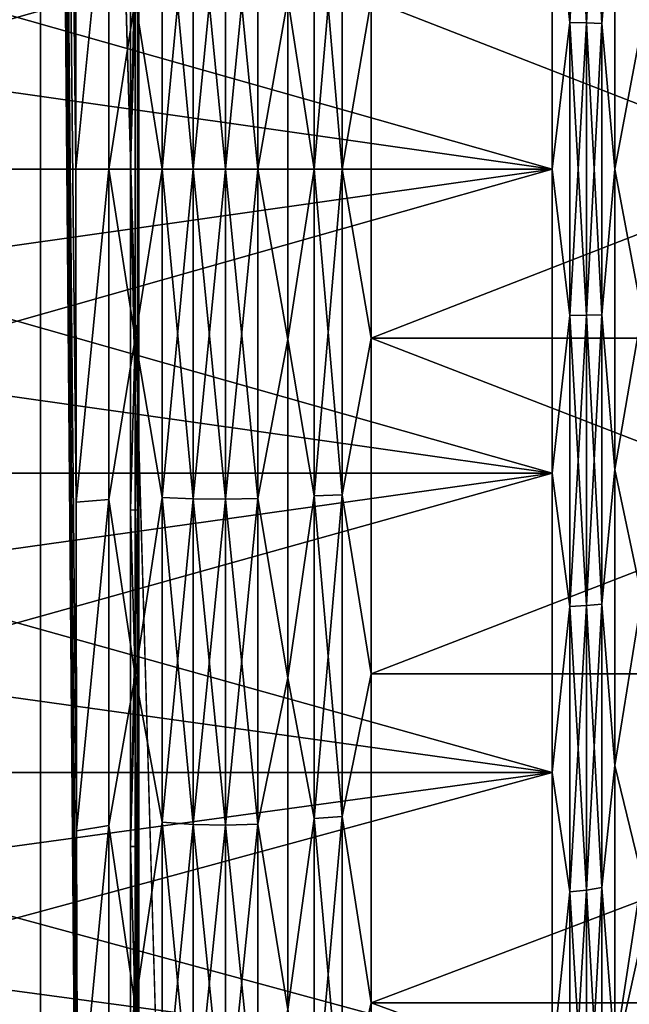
# Model space of a CAD drawing. Header units: metres. Extents: x -205 to 205, y -104 to 104.
# Tile 1000 of 1056: x -40.73 to -37.01, y -5.04 to 0.95. Entities that reach past the tile are written whole.
import ezdxf

# ---------------------------------------------------------------- set-up
doc = ezdxf.new("R2010")
doc.units = ezdxf.units.M
doc.layers.add('solid_01_2-CONSUMER_EHM_BOX_SW0001', color=7, linetype='CONTINUOUS')

msp = doc.modelspace()

# ---------------------------------------------------------------- linework, layer by layer
at = {"layer": 'solid_01_2-CONSUMER_EHM_BOX_SW0001'}
for points in [[(-200.010849, -74.958488), (-200.010773, 75.041512), (-0.010778, 75.04142)], [(-0.010849, -74.95858), (-200.010849, -74.958488), (-0.010778, 75.04142)], [(-42.500065, -37.458561, 108.5), (42.499969, 37.541401, 108.5), (-42.500031, 37.541439, 108.5)], [(-42.500065, -37.458561, 108.5), (42.499935, -37.458599, 108.5), (42.499969, 37.541401, 108.5)], [(-40.598011, 19.039743, 63.099998), (-39.498363, -18.956865, 63.099998), (-40.59803, -18.956865, 63.099998)], [(-40.598011, 19.039743, 63.099998), (-40.59803, -18.956865, 63.099998), (-40.341995, -11.231845, 38.651802)], [(-40.598011, 19.039743, 63.099998), (39.498245, -18.956903, 63.099998), (-39.498363, -18.956865, 63.099998)], [(-40.598011, 19.039743, 63.099998), (40.597916, -18.956903, 63.099998), (39.498245, -18.956903, 63.099998)], [(-40.598011, 19.039743, 63.099998), (-39.498344, 19.039742, 63.099998), (40.597916, -18.956903, 63.099998)], [(-40.598011, 19.039743, 63.099998), (-40.341995, -11.231845, 38.651802), (-40.354347, -9.582151, 39.831493)], [(-40.598011, 19.039743, 63.099998), (-40.354347, -9.582151, 39.831493), (-40.364681, -7.809525, 40.81813)], [(-40.598011, 19.039743, 63.099998), (-40.364681, -7.809525, 40.81813), (-40.372856, -5.936622, 41.599018)], [(-40.598011, 19.039743, 63.099998), (-40.372856, -5.936622, 41.599018), (-40.378777, -3.98692, 42.164223)], [(-40.598011, 19.039743, 63.099998), (-40.378777, -3.98692, 42.164223), (-40.382359, -1.985707, 42.506279)], [(-40.598011, 19.039743, 63.099998), (-40.382359, -1.985707, 42.506279), (-40.383556, 0.041425, 42.620792)], [(-40.598011, 19.039743, 63.099998), (-40.383556, 0.041425, 42.620792), (-40.382355, 2.068578, 42.506279)], [(40.597916, -18.956903, 63.099998), (-39.498344, 19.039742, 63.099998), (39.498264, 19.039705, 63.099998)], [(-40.000042, 18.541439, 6), (-40.008652, 2.116983, 6.821424), (-40.007378, 0.04149, 6.7)], [(-40.000042, 18.541439, 6), (-40.007378, 0.04149, 6.7), (-40.000057, -18.458561, 6)], [(-31.800039, 18.541435, 6), (-40.000042, 18.541439, 6), (-40.000057, -18.458561, 6)], [(-31.800039, 18.541435, 6), (-40.000057, -18.458561, 6), (-31.800058, -18.458565, 6)], [(-37.37669, 0.933279, 9.187672), (-37.37669, 2.704901, 9.394744), (-37.484322, 1.891675, 9.261919)], [(-37.484322, 1.891675, 39.738083), (-37.37669, 2.704901, 39.605255), (-37.37669, 0.933279, 39.812328)], [(-37.273811, 2.698866, 9.428968), (-37.37669, 2.704901, 9.394744), (-37.37669, 0.933279, 9.187672)], [(-37.273811, 0.931258, 39.777637), (-37.37669, 0.933279, 39.812328), (-37.37669, 2.704901, 39.605255)], [(-37.273811, 2.698866, 39.571033), (-37.273811, 0.931258, 39.777637), (-37.37669, 2.704901, 39.605255)], [(-37.273811, 0.931258, 9.222364), (-37.273811, 2.698866, 9.428968), (-37.37669, 0.933279, 9.187672)], [(-37.180862, 2.689117, 9.484258), (-37.273811, 2.698866, 9.428968), (-37.273811, 0.931258, 9.222364)], [(-37.180862, 0.927993, 39.721588), (-37.273811, 0.931258, 39.777637), (-37.273811, 2.698866, 39.571033)], [(-37.180862, 2.689117, 39.515743), (-37.180862, 0.927993, 39.721588), (-37.273811, 2.698866, 39.571033)], [(-37.180862, 0.927993, 9.278412), (-37.180862, 2.689117, 9.484258), (-37.273811, 0.931258, 9.222364)], [(-37.180862, 2.689117, 39.515743), (-37.102295, 1.870289, 39.561954), (-37.180862, 0.927993, 39.721588)], [(-37.180862, 0.927993, 9.278412), (-37.102295, 1.870289, 9.438045), (-37.180862, 2.689117, 9.484258)], [(-37.102295, 1.870289, 39.561954), (-36.937305, 2.64885, 39.287376), (-36.937309, 0.91451, 39.490089)], [(-36.937309, 0.91451, 9.50991), (-36.937305, 2.64885, 9.712626), (-37.102295, 1.870289, 9.438045)], [(-40.051365, 2.117093, 6.821435), (-40.051365, 0.041438, 6.7), (-40.008652, 2.116983, 6.821424)], [(-40.022549, 1.073842, 6.77424), (-40.051365, 0.041438, 6.7), (-40.051365, 2.117093, 6.821435)], [(-40.051365, 0.041438, 6.7), (-40.007378, 0.04149, 6.7), (-40.008652, 2.116983, 6.821424)], [(-40.382355, 2.068578, 42.506279), (-40.383556, 0.041425, 42.620792), (-40.182434, 2.052176, 42.345787)], [(-40.383556, 0.041425, 42.620792), (-40.182434, 0.041438, 42.458706), (-40.182434, 2.052176, 42.345787)], [(-40.022549, 1.073842, 42.225761), (-40.182434, 2.052176, 42.345787), (-40.182434, 0.041438, 42.458706)], [(-39.857674, 0.041438, 42.365616), (-39.85767, 2.041752, 42.253281), (-40.022549, 1.073842, 42.225761)], [(-39.85767, 2.041752, 6.74672), (-39.857674, 0.041438, 6.634384), (-40.022549, 1.073842, 6.77424)], [(-39.670086, 2.049154, 42.31897), (-39.85767, 2.041752, 42.253281), (-39.857674, 0.041438, 42.365616)], [(-39.670086, 0.041438, 42.431721), (-39.670086, 2.049154, 42.31897), (-39.857674, 0.041438, 42.365616)], [(-39.670086, 0.041438, 6.56828), (-39.857674, 0.041438, 6.634384), (-39.85767, 2.041752, 6.74672)], [(-39.670086, 2.049154, 6.68103), (-39.670086, 0.041438, 6.56828), (-39.85767, 2.041752, 6.74672)], [(-39.471992, 2.051145, 6.663355), (-39.471992, 0.041438, 6.550492), (-39.670086, 2.049154, 6.68103)], [(-39.471992, 2.051145, 42.336647), (-39.670086, 2.049154, 42.31897), (-39.670086, 0.041438, 42.431721)], [(-39.471992, 0.041438, 42.449509), (-39.471992, 2.051145, 42.336647), (-39.670086, 0.041438, 42.431721)], [(-39.471992, 0.041438, 6.550492), (-39.670086, 0.041438, 6.56828), (-39.670086, 2.049154, 6.68103)], [(-39.275635, 0.041438, 6.582121), (-39.471992, 0.041438, 6.550492), (-39.471992, 2.051145, 6.663355)], [(-39.275631, 2.047604, 6.694785), (-39.275635, 0.041438, 6.582121), (-39.471992, 2.051145, 6.663355)], [(-39.275631, 2.047604, 42.305214), (-39.471992, 2.051145, 42.336647), (-39.471992, 0.041438, 42.449509)], [(-39.275635, 0.041438, 42.417877), (-39.275631, 2.047604, 42.305214), (-39.471992, 0.041438, 42.449509)], [(-39.093315, 1.078677, 6.691292), (-39.275635, 0.041438, 6.582121), (-39.275631, 2.047604, 6.694785)], [(-39.093315, 1.078677, 42.308708), (-39.275631, 2.047604, 42.305214), (-39.275635, 0.041438, 42.417877)], [(-38.933018, 0.041438, 6.737451), (-39.093315, 1.078677, 6.691292), (-38.933018, 2.030212, 6.849138)], [(-38.933018, 2.030212, 42.150864), (-39.093315, 1.078677, 42.308708), (-38.933018, 0.041438, 42.26255)], [(-38.933018, 2.030212, 42.150864), (-38.933018, 0.041438, 42.26255), (-38.76157, 2.02497, 42.104336)], [(-38.933018, 2.030212, 6.849138), (-38.76157, 2.02497, 6.895663), (-38.76157, 0.041438, 6.78427)], [(-38.933018, 0.041438, 6.737451), (-38.933018, 2.030212, 6.849138), (-38.76157, 0.041438, 6.78427)], [(-38.933018, 0.041438, 42.26255), (-38.76157, 0.041438, 42.215729), (-38.76157, 2.02497, 42.104336)], [(-38.5849, 1.070601, 42.170055), (-38.76157, 2.02497, 42.104336), (-38.76157, 0.041438, 42.215729)], [(-38.76157, 0.041438, 6.78427), (-38.76157, 2.02497, 6.895663), (-38.5849, 1.070601, 6.829946)], [(-44.00005, 1.89168, 39.738079), (-37.484322, 1.891675, 39.738083), (-37.484322, 0.041437, 39.849998)], [(-44.00005, 0.968251, 39.821995), (-44.00005, 1.89168, 39.738079), (-37.484322, 0.041437, 39.849998)], [(-44.00005, 0.04144, 9.15), (-37.484322, 0.041437, 9.15), (-37.484322, 1.891675, 9.261919)], [(-44.00005, 0.04144, 9.15), (-37.484322, 1.891675, 9.261919), (-44.00005, 0.968251, 9.178005)], [(-37.37669, 0.933279, 9.187672), (-37.484322, 1.891675, 9.261919), (-37.484322, 0.041437, 9.15)], [(-37.484322, 0.041437, 39.849998), (-37.484322, 1.891675, 39.738083), (-37.37669, 0.933279, 39.812328)], [(-37.180862, 0.927993, 39.721588), (-37.102295, 1.870289, 39.561954), (-37.102299, 0.041437, 39.672581)], [(-37.180862, 0.927993, 9.278412), (-37.102299, 0.041437, 9.327419), (-37.102295, 1.870289, 9.438045)], [(-37.102299, 0.041437, 39.672581), (-37.102295, 1.870289, 39.561954), (-36.937309, 0.91451, 39.490089)], [(-36.937309, 0.91451, 9.50991), (-37.102295, 1.870289, 9.438045), (-37.102299, 0.041437, 9.327419)], [(-40.022549, -0.990966, 42.225761), (-40.022549, 1.073842, 42.225761), (-40.182434, 0.041438, 42.458706)], [(-40.022549, 1.073842, 6.77424), (-40.022549, -0.990966, 6.77424), (-40.051365, 0.041438, 6.7)], [(-39.857674, 0.041438, 42.365616), (-40.022549, 1.073842, 42.225761), (-40.022549, -0.990966, 42.225761)], [(-39.857674, 0.041438, 6.634384), (-40.022549, -0.990966, 6.77424), (-40.022549, 1.073842, 6.77424)], [(-39.093315, 1.078677, 6.691292), (-39.093315, -0.995801, 6.691292), (-39.275635, 0.041438, 6.582121)], [(-39.093315, -0.995801, 42.308708), (-39.093315, 1.078677, 42.308708), (-39.275635, 0.041438, 42.417877)], [(-38.933018, 0.041438, 6.737451), (-39.093315, -0.995801, 6.691292), (-39.093315, 1.078677, 6.691292)], [(-38.933018, 0.041438, 42.26255), (-39.093315, 1.078677, 42.308708), (-39.093315, -0.995801, 42.308708)], [(-38.5849, -0.987726, 42.170055), (-38.5849, 1.070601, 42.170055), (-38.76157, 0.041438, 42.215729)], [(-38.76157, 0.041438, 6.78427), (-38.5849, 1.070601, 6.829946), (-38.5849, -0.987726, 6.829946)], [(-33.300049, 1.070609, 42.170055), (-38.5849, 1.070601, 42.170055), (-38.5849, -0.987726, 42.170055)], [(-33.300049, -0.987739, 42.170055), (-33.300049, 1.070609, 42.170055), (-38.5849, -0.987726, 42.170055)], [(-33.300049, 1.070609, 6.829945), (-33.300049, -0.987739, 6.829945), (-38.5849, 1.070601, 6.829946)], [(-33.300049, -0.987739, 6.829945), (-38.5849, -0.987726, 6.829946), (-38.5849, 1.070601, 6.829946)], [(-44.00005, 0.04144, 39.849998), (-44.00005, 0.968251, 39.821995), (-37.484322, 0.041437, 39.849998)], [(-37.376694, -0.850405, 9.187672), (-37.37669, 0.933279, 9.187672), (-37.484322, 0.041437, 9.15)], [(-37.484322, 0.041437, 39.849998), (-37.37669, 0.933279, 39.812328), (-37.376694, -0.850405, 39.812328)], [(-37.273811, 0.931258, 9.222364), (-37.37669, 0.933279, 9.187672), (-37.376694, -0.850405, 9.187672)], [(-37.273815, -0.848384, 39.777637), (-37.376694, -0.850405, 39.812328), (-37.37669, 0.933279, 39.812328)], [(-37.273815, -0.848384, 9.222364), (-37.273811, 0.931258, 9.222364), (-37.376694, -0.850405, 9.187672)], [(-37.273811, 0.931258, 39.777637), (-37.273815, -0.848384, 39.777637), (-37.37669, 0.933279, 39.812328)], [(-37.180862, 0.927993, 9.278412), (-37.273811, 0.931258, 9.222364), (-37.273815, -0.848384, 9.222364)], [(-37.180866, -0.84512, 39.721588), (-37.273815, -0.848384, 39.777637), (-37.273811, 0.931258, 39.777637)], [(-37.180866, -0.84512, 9.278412), (-37.180862, 0.927993, 9.278412), (-37.273815, -0.848384, 9.222364)], [(-37.180862, 0.927993, 39.721588), (-37.180866, -0.84512, 39.721588), (-37.273811, 0.931258, 39.777637)], [(-37.180862, 0.927993, 39.721588), (-37.102299, 0.041437, 39.672581), (-37.180866, -0.84512, 39.721588)], [(-37.180866, -0.84512, 9.278412), (-37.102299, 0.041437, 9.327419), (-37.180862, 0.927993, 9.278412)], [(-37.102299, 0.041437, 39.672581), (-36.937309, 0.91451, 39.490089), (-36.937309, -0.831637, 39.490089)], [(-36.937309, -0.831637, 9.50991), (-36.937309, 0.91451, 9.50991), (-37.102299, 0.041437, 9.327419)], [(-44.00005, -0.885371, 9.178005), (-37.484322, 0.041437, 9.15), (-44.00005, 0.04144, 9.15)], [(-44.00005, 0.04144, 39.849998), (-37.484322, 0.041437, 39.849998), (-37.484322, -1.808801, 39.738083)], [(-44.00005, -0.885371, 39.821995), (-44.00005, 0.04144, 39.849998), (-37.484322, -1.808801, 39.738083)], [(-44.00005, -1.8088, 9.261919), (-37.484322, -1.808801, 9.261919), (-37.484322, 0.041437, 9.15)], [(-44.00005, -1.8088, 9.261919), (-37.484322, 0.041437, 9.15), (-44.00005, -0.885371, 9.178005)], [(-40.383556, 0.041425, 42.620792), (-40.382359, -1.985707, 42.506279), (-40.182434, 0.041438, 42.458706)], [(-40.382359, -1.985707, 42.506279), (-40.182434, -1.969299, 42.345787), (-40.182434, 0.041438, 42.458706)], [(-40.022549, -0.990966, 42.225761), (-40.182434, 0.041438, 42.458706), (-40.182434, -1.969299, 42.345787)], [(-40.051365, 0.041438, 6.7), (-40.008652, -2.033987, 6.82141), (-40.007378, 0.04149, 6.7)], [(-40.051365, 0.041438, 6.7), (-40.051365, -2.034217, 6.821435), (-40.008652, -2.033987, 6.82141)], [(-40.022549, -0.990966, 6.77424), (-40.051365, -2.034217, 6.821435), (-40.051365, 0.041438, 6.7)], [(-39.857674, -1.958876, 42.253281), (-39.857674, 0.041438, 42.365616), (-40.022549, -0.990966, 42.225761)], [(-39.857674, 0.041438, 6.634384), (-39.857674, -1.958876, 6.74672), (-40.022549, -0.990966, 6.77424)], [(-40.000057, -18.458561, 6), (-40.007378, 0.04149, 6.7), (-40.008652, -2.033987, 6.82141)], [(-39.67009, -1.966278, 6.68103), (-39.857674, -1.958876, 6.74672), (-39.857674, 0.041438, 6.634384)], [(-39.670086, 0.041438, 6.56828), (-39.67009, -1.966278, 6.68103), (-39.857674, 0.041438, 6.634384)], [(-39.670086, 0.041438, 42.431721), (-39.857674, 0.041438, 42.365616), (-39.857674, -1.958876, 42.253281)], [(-39.67009, -1.966278, 42.31897), (-39.670086, 0.041438, 42.431721), (-39.857674, -1.958876, 42.253281)], [(-39.471992, -1.968269, 6.663355), (-39.67009, -1.966278, 6.68103), (-39.670086, 0.041438, 6.56828)], [(-39.471992, 0.041438, 42.449509), (-39.670086, 0.041438, 42.431721), (-39.67009, -1.966278, 42.31897)], [(-39.471992, -1.968269, 42.336647), (-39.471992, 0.041438, 42.449509), (-39.67009, -1.966278, 42.31897)], [(-39.471992, 0.041438, 6.550492), (-39.471992, -1.968269, 6.663355), (-39.670086, 0.041438, 6.56828)], [(-39.275635, -1.964728, 6.694785), (-39.471992, -1.968269, 6.663355), (-39.471992, 0.041438, 6.550492)], [(-39.275635, 0.041438, 6.582121), (-39.275635, -1.964728, 6.694785), (-39.471992, 0.041438, 6.550492)], [(-39.275635, 0.041438, 42.417877), (-39.471992, 0.041438, 42.449509), (-39.471992, -1.968269, 42.336647)], [(-39.275635, -1.964728, 42.305214), (-39.275635, 0.041438, 42.417877), (-39.471992, -1.968269, 42.336647)], [(-39.093315, -0.995801, 6.691292), (-39.275635, -1.964728, 6.694785), (-39.275635, 0.041438, 6.582121)], [(-39.093315, -0.995801, 42.308708), (-39.275635, 0.041438, 42.417877), (-39.275635, -1.964728, 42.305214)], [(-38.933018, -1.947337, 6.849138), (-39.093315, -0.995801, 6.691292), (-38.933018, 0.041438, 6.737451)], [(-38.933018, 0.041438, 42.26255), (-39.093315, -0.995801, 42.308708), (-38.933018, -1.947337, 42.150864)], [(-38.933018, -1.947337, 42.150864), (-38.76157, -1.942095, 42.104336), (-38.76157, 0.041438, 42.215729)], [(-38.933018, 0.041438, 42.26255), (-38.933018, -1.947337, 42.150864), (-38.76157, 0.041438, 42.215729)], [(-38.933018, 0.041438, 6.737451), (-38.76157, 0.041438, 6.78427), (-38.76157, -1.942095, 6.895663)], [(-38.933018, -1.947337, 6.849138), (-38.933018, 0.041438, 6.737451), (-38.76157, -1.942095, 6.895663)], [(-38.5849, -0.987726, 42.170055), (-38.76157, 0.041438, 42.215729), (-38.76157, -1.942095, 42.104336)], [(-38.76157, -1.942095, 6.895663), (-38.76157, 0.041438, 6.78427), (-38.5849, -0.987726, 6.829946)], [(-37.376694, -0.850405, 9.187672), (-37.484322, 0.041437, 9.15), (-37.484322, -1.808801, 9.261919)], [(-37.484322, -1.808801, 39.738083), (-37.484322, 0.041437, 39.849998), (-37.376694, -0.850405, 39.812328)], [(-37.180866, -0.84512, 39.721588), (-37.102299, 0.041437, 39.672581), (-37.102299, -1.787416, 39.561954)], [(-37.180866, -0.84512, 9.278412), (-37.102299, -1.787416, 9.438045), (-37.102299, 0.041437, 9.327419)], [(-37.102299, -1.787416, 39.561954), (-37.102299, 0.041437, 39.672581), (-36.937309, -0.831637, 39.490089)], [(-36.937309, -0.831637, 9.50991), (-37.102299, 0.041437, 9.327419), (-37.102299, -1.787416, 9.438045)], [(-37.102299, -1.787416, 39.561954), (-36.937309, -0.831637, 39.490089), (-36.937309, -2.565976, 39.287376)], [(-36.937309, -2.565976, 9.712626), (-36.937309, -0.831637, 9.50991), (-37.102299, -1.787416, 9.438045)], [(-44.00005, -1.8088, 39.738079), (-44.00005, -0.885371, 39.821995), (-37.484322, -1.808801, 39.738083)], [(-37.376694, -2.622027, 9.394744), (-37.376694, -0.850405, 9.187672), (-37.484322, -1.808801, 9.261919)], [(-37.484322, -1.808801, 39.738083), (-37.376694, -0.850405, 39.812328), (-37.376694, -2.622027, 39.605255)], [(-37.273815, -0.848384, 9.222364), (-37.376694, -0.850405, 9.187672), (-37.376694, -2.622027, 9.394744)], [(-37.273815, -2.615993, 9.428968), (-37.273815, -0.848384, 9.222364), (-37.376694, -2.622027, 9.394744)], [(-37.273815, -0.848384, 39.777637), (-37.273815, -2.615993, 39.571033), (-37.376694, -0.850405, 39.812328)], [(-37.273815, -2.615993, 39.571033), (-37.376694, -2.622027, 39.605255), (-37.376694, -0.850405, 39.812328)], [(-37.180866, -0.84512, 9.278412), (-37.273815, -0.848384, 9.222364), (-37.273815, -2.615993, 9.428968)], [(-37.180866, -2.606244, 9.484258), (-37.180866, -0.84512, 9.278412), (-37.273815, -2.615993, 9.428968)], [(-37.180866, -0.84512, 39.721588), (-37.180866, -2.606244, 39.515743), (-37.273815, -0.848384, 39.777637)], [(-37.180866, -2.606244, 39.515743), (-37.273815, -2.615993, 39.571033), (-37.273815, -0.848384, 39.777637)], [(-37.180866, -0.84512, 39.721588), (-37.102299, -1.787416, 39.561954), (-37.180866, -2.606244, 39.515743)], [(-37.180866, -2.606244, 9.484258), (-37.102299, -1.787416, 9.438045), (-37.180866, -0.84512, 9.278412)], [(-40.022549, -3.041938, 41.986031), (-40.022549, -0.990966, 42.225761), (-40.182434, -1.969299, 42.345787)], [(-40.022549, -0.990966, 6.77424), (-40.022549, -3.041938, 7.01397), (-40.051365, -2.034217, 6.821435)], [(-39.857674, -1.958876, 42.253281), (-40.022549, -0.990966, 42.225761), (-40.022549, -3.041938, 41.986031)], [(-39.857674, -1.958876, 6.74672), (-40.022549, -3.041938, 7.01397), (-40.022549, -0.990966, 6.77424)], [(-39.093315, -0.995801, 6.691292), (-39.093315, -3.056253, 6.932124), (-39.275635, -1.964728, 6.694785)], [(-39.093315, -3.056253, 42.067875), (-39.093315, -0.995801, 42.308708), (-39.275635, -1.964728, 42.305214)], [(-38.933018, -1.947337, 6.849138), (-39.093315, -3.056253, 6.932124), (-39.093315, -0.995801, 6.691292)], [(-38.933018, -1.947337, 42.150864), (-39.093315, -0.995801, 42.308708), (-39.093315, -3.056253, 42.067875)], [(-38.5849, -3.032135, 41.931099), (-38.5849, -0.987726, 42.170055), (-38.76157, -1.942095, 42.104336)], [(-38.76157, -1.942095, 6.895663), (-38.5849, -0.987726, 6.829946), (-38.5849, -3.032135, 7.068903)], [(-33.300049, -0.987739, 42.170055), (-38.5849, -0.987726, 42.170055), (-38.5849, -3.032135, 41.931099)], [(-33.300049, -3.032286, 7.068934), (-38.5849, -3.032135, 7.068903), (-38.5849, -0.987726, 6.829946)], [(-33.300049, -0.987739, 6.829945), (-33.300049, -3.032286, 7.068934), (-38.5849, -0.987726, 6.829946)], [(-33.300049, -3.03229, 41.931065), (-33.300049, -0.987739, 42.170055), (-38.5849, -3.032135, 41.931099)], [(-37.180866, -2.606244, 39.515743), (-37.102299, -1.787416, 39.561954), (-37.102299, -3.589599, 39.231693)], [(-37.180866, -2.606244, 9.484258), (-37.102299, -3.589599, 9.768307), (-37.102299, -1.787416, 9.438045)], [(-37.102299, -3.589599, 39.231693), (-37.102299, -1.787416, 39.561954), (-36.937309, -2.565976, 39.287376)], [(-36.937309, -2.565976, 9.712626), (-37.102299, -1.787416, 9.438045), (-37.102299, -3.589599, 9.768307)], [(-44.00005, -2.725478, 9.401435), (-37.484322, -1.808801, 9.261919), (-44.00005, -1.8088, 9.261919)], [(-44.00005, -1.8088, 39.738079), (-37.484322, -1.808801, 39.738083), (-37.484322, -3.632058, 39.403957)], [(-44.00005, -2.725478, 39.598564), (-44.00005, -1.8088, 39.738079), (-37.484322, -3.632058, 39.403957)], [(-44.00005, -3.63206, 9.596045), (-37.484322, -3.632058, 9.596043), (-37.484322, -1.808801, 9.261919)], [(-44.00005, -3.63206, 9.596045), (-37.484322, -1.808801, 9.261919), (-44.00005, -2.725478, 9.401435)], [(-37.376694, -2.622027, 9.394744), (-37.484322, -1.808801, 9.261919), (-37.484322, -3.632058, 9.596043)], [(-37.484322, -3.632058, 39.403957), (-37.484322, -1.808801, 39.738083), (-37.376694, -2.622027, 39.605255)], [(-40.382359, -1.985707, 42.506279), (-40.378777, -3.98692, 42.164223), (-40.182434, -1.969299, 42.345787)], [(-40.378777, -3.98692, 42.164223), (-40.182434, -3.95475, 42.008446), (-40.182434, -1.969299, 42.345787)], [(-40.022549, -3.041938, 41.986031), (-40.182434, -1.969299, 42.345787), (-40.182434, -3.95475, 42.008446)], [(-39.857674, -3.934035, 41.917686), (-39.857674, -1.958876, 42.253281), (-40.022549, -3.041938, 41.986031)], [(-39.857674, -1.958876, 6.74672), (-39.857674, -3.934035, 7.082313), (-40.022549, -3.041938, 7.01397)], [(-39.67009, -3.948745, 7.017865), (-39.857674, -3.934035, 7.082313), (-39.857674, -1.958876, 6.74672)], [(-39.67009, -1.966278, 6.68103), (-39.67009, -3.948745, 7.017865), (-39.857674, -1.958876, 6.74672)], [(-39.67009, -1.966278, 42.31897), (-39.857674, -1.958876, 42.253281), (-39.857674, -3.934035, 41.917686)], [(-39.67009, -3.948745, 41.982136), (-39.67009, -1.966278, 42.31897), (-39.857674, -3.934035, 41.917686)], [(-39.471996, -3.952703, 7.000524), (-39.67009, -3.948745, 7.017865), (-39.67009, -1.966278, 6.68103)], [(-39.471992, -1.968269, 6.663355), (-39.471996, -3.952703, 7.000524), (-39.67009, -1.966278, 6.68103)], [(-39.471992, -1.968269, 42.336647), (-39.67009, -1.966278, 42.31897), (-39.67009, -3.948745, 41.982136)], [(-39.471996, -3.952703, 41.999477), (-39.471992, -1.968269, 42.336647), (-39.67009, -3.948745, 41.982136)], [(-39.275635, -1.964728, 42.305214), (-39.471992, -1.968269, 42.336647), (-39.471996, -3.952703, 41.999477)], [(-39.275635, -3.945665, 41.968639), (-39.275635, -1.964728, 42.305214), (-39.471996, -3.952703, 41.999477)], [(-39.275635, -3.945665, 7.03136), (-39.471996, -3.952703, 7.000524), (-39.471992, -1.968269, 6.663355)], [(-39.275635, -1.964728, 6.694785), (-39.275635, -3.945665, 7.03136), (-39.471992, -1.968269, 6.663355)], [(-39.093315, -3.056253, 6.932124), (-39.275635, -3.945665, 7.03136), (-39.275635, -1.964728, 6.694785)], [(-39.093315, -3.056253, 42.067875), (-39.275635, -1.964728, 42.305214), (-39.275635, -3.945665, 41.968639)], [(-38.933018, -3.911101, 7.182795), (-39.093315, -3.056253, 6.932124), (-38.933018, -1.947337, 6.849138)], [(-38.933018, -1.947337, 42.150864), (-39.093315, -3.056253, 42.067875), (-38.933018, -3.911101, 41.817204)], [(-38.933018, -3.911101, 41.817204), (-38.761574, -3.900683, 41.771561), (-38.76157, -1.942095, 42.104336)], [(-38.933018, -1.947337, 42.150864), (-38.933018, -3.911101, 41.817204), (-38.76157, -1.942095, 42.104336)], [(-38.933018, -1.947337, 6.849138), (-38.76157, -1.942095, 6.895663), (-38.761574, -3.900683, 7.22844)], [(-38.933018, -3.911101, 7.182795), (-38.933018, -1.947337, 6.849138), (-38.761574, -3.900683, 7.22844)], [(-38.5849, -3.032135, 41.931099), (-38.76157, -1.942095, 42.104336), (-38.761574, -3.900683, 41.771561)], [(-38.761574, -3.900683, 7.22844), (-38.76157, -1.942095, 6.895663), (-38.5849, -3.032135, 7.068903)], [(-40.051369, -4.081551, 7.184083), (-40.012451, -4.081877, 7.184161), (-40.008652, -2.033987, 6.82141)], [(-40.051365, -2.034217, 6.821435), (-40.051369, -4.081551, 7.184083), (-40.008652, -2.033987, 6.82141)], [(-40.022549, -3.041938, 7.01397), (-40.051369, -4.081551, 7.184083), (-40.051365, -2.034217, 6.821435)], [(-40.000057, -18.458561, 6), (-40.008652, -2.033987, 6.82141), (-40.012451, -4.081877, 7.184161)], [(-37.102299, -3.589599, 39.231693), (-36.937309, -2.565976, 39.287376), (-36.937309, -4.265056, 38.884686)], [(-36.937309, -4.265056, 10.115314), (-36.937309, -2.565976, 9.712626), (-37.102299, -3.589599, 9.768307)], [(-37.376694, -4.357631, 9.80609), (-37.376694, -2.622027, 9.394744), (-37.484322, -3.632058, 9.596043)], [(-37.484322, -3.632058, 39.403957), (-37.376694, -2.622027, 39.605255), (-37.376694, -4.357631, 39.193909)], [(-37.273815, -2.615993, 9.428968), (-37.376694, -2.622027, 9.394744), (-37.376694, -4.357631, 9.80609)], [(-37.273815, -4.347664, 9.839382), (-37.273815, -2.615993, 9.428968), (-37.376694, -4.357631, 9.80609)], [(-37.273815, -2.615993, 39.571033), (-37.273815, -4.347664, 39.160618), (-37.376694, -2.622027, 39.605255)], [(-37.273815, -4.347664, 39.160618), (-37.376694, -4.357631, 39.193909), (-37.376694, -2.622027, 39.605255)], [(-37.180866, -2.606244, 9.484258), (-37.273815, -2.615993, 9.428968), (-37.273815, -4.347664, 9.839382)], [(-37.180866, -4.331562, 9.893167), (-37.180866, -2.606244, 9.484258), (-37.273815, -4.347664, 9.839382)], [(-37.180866, -2.606244, 39.515743), (-37.180866, -4.331562, 39.106834), (-37.273815, -2.615993, 39.571033)], [(-37.180866, -4.331562, 39.106834), (-37.273815, -4.347664, 39.160618), (-37.273815, -2.615993, 39.571033)], [(-37.180866, -2.606244, 39.515743), (-37.102299, -3.589599, 39.231693), (-37.180866, -4.331562, 39.106834)], [(-37.180866, -4.331562, 9.893167), (-37.102299, -3.589599, 9.768307), (-37.180866, -2.606244, 9.484258)], [(-44.00005, -3.63206, 39.403957), (-44.00005, -2.725478, 39.598564), (-37.484322, -3.632058, 39.403957)], [(-40.022552, -5.051105, 41.509834), (-40.022549, -3.041938, 41.986031), (-40.182434, -3.95475, 42.008446)], [(-40.022549, -3.041938, 7.01397), (-40.022552, -5.051105, 7.490167), (-40.051369, -4.081551, 7.184083)], [(-39.857674, -3.934035, 41.917686), (-40.022549, -3.041938, 41.986031), (-40.022552, -5.051105, 41.509834)], [(-39.857674, -3.934035, 7.082313), (-40.022552, -5.051105, 7.490167), (-40.022549, -3.041938, 7.01397)], [(-39.093315, -3.056253, 6.932124), (-39.093319, -5.074813, 7.410532), (-39.275635, -3.945665, 7.03136)], [(-39.093319, -5.074813, 41.58947), (-39.093315, -3.056253, 42.067875), (-39.275635, -3.945665, 41.968639)], [(-38.933018, -3.911101, 7.182795), (-39.093319, -5.074813, 7.410532), (-39.093315, -3.056253, 6.932124)], [(-38.933018, -3.911101, 41.817204), (-39.093315, -3.056253, 42.067875), (-39.093319, -5.074813, 41.58947)], [(-38.5849, -5.03498, 41.456413), (-38.5849, -3.032135, 41.931099), (-38.761574, -3.900683, 41.771561)], [(-38.761574, -3.900683, 7.22844), (-38.5849, -3.032135, 7.068903), (-38.5849, -5.03498, 7.543586)], [(-33.300049, -3.03229, 41.931065), (-38.5849, -3.032135, 41.931099), (-38.5849, -5.03498, 41.456413)], [(-33.300049, -3.032286, 7.068934), (-38.5849, -5.03498, 7.543586), (-38.5849, -3.032135, 7.068903)], [(-33.300049, -3.032286, 7.068934), (-33.300053, -5.035147, 7.543641), (-38.5849, -5.03498, 7.543586)], [(-33.300053, -5.035153, 41.456356), (-33.300049, -3.03229, 41.931065), (-38.5849, -5.03498, 41.456413)], [(-37.180866, -4.331562, 39.106834), (-37.102299, -3.589599, 39.231693), (-37.102299, -5.338834, 38.686611)], [(-37.180866, -4.331562, 9.893167), (-37.102299, -5.338834, 10.313391), (-37.102299, -3.589599, 9.768307)], [(-37.102299, -5.338834, 38.686611), (-37.102299, -3.589599, 39.231693), (-36.937309, -4.265056, 38.884686)], [(-36.937309, -4.265056, 10.115314), (-37.102299, -3.589599, 9.768307), (-37.102299, -5.338834, 10.313391)], [(-44.00005, -5.401751, 10.147503), (-37.484322, -5.401748, 10.147501), (-37.484322, -3.632058, 9.596043)], [(-44.00005, -4.525237, 9.845037), (-37.484322, -3.632058, 9.596043), (-44.00005, -3.63206, 9.596045)], [(-44.00005, -5.401751, 10.147503), (-37.484322, -3.632058, 9.596043), (-44.00005, -4.525237, 9.845037)], [(-44.00005, -3.63206, 39.403957), (-37.484322, -3.632058, 39.403957), (-37.484322, -5.401748, 38.852501)], [(-44.00005, -4.525237, 39.154964), (-44.00005, -3.63206, 39.403957), (-37.484322, -5.401748, 38.852501)], [(-37.376694, -4.357631, 9.80609), (-37.484322, -3.632058, 9.596043), (-37.484322, -5.401748, 10.147501)], [(-37.484322, -5.401748, 38.852501), (-37.484322, -3.632058, 39.403957), (-37.376694, -4.357631, 39.193909)], [(-40.378777, -3.98692, 42.164223), (-40.372856, -5.936622, 41.599018), (-40.182434, -3.95475, 42.008446)], [(-40.372856, -5.936622, 41.599018), (-40.182438, -5.889946, 41.450924), (-40.182434, -3.95475, 42.008446)], [(-40.022552, -5.051105, 41.509834), (-40.182434, -3.95475, 42.008446), (-40.182438, -5.889946, 41.450924)], [(-39.857674, -5.8592, 41.363056), (-39.857674, -3.934035, 41.917686), (-40.022552, -5.051105, 41.509834)], [(-39.857674, -3.934035, 7.082313), (-39.857674, -5.8592, 7.636943), (-40.022552, -5.051105, 7.490167)], [(-39.67009, -5.881034, 7.574548), (-39.857674, -5.8592, 7.636943), (-39.857674, -3.934035, 7.082313)], [(-39.67009, -3.948745, 7.017865), (-39.67009, -5.881034, 7.574548), (-39.857674, -3.934035, 7.082313)], [(-39.67009, -3.948745, 41.982136), (-39.857674, -3.934035, 41.917686), (-39.857674, -5.8592, 41.363056)], [(-39.67009, -5.881034, 41.425453), (-39.67009, -3.948745, 41.982136), (-39.857674, -5.8592, 41.363056)], [(-39.471996, -5.886909, 7.557759), (-39.67009, -5.881034, 7.574548), (-39.67009, -3.948745, 7.017865)], [(-39.471996, -3.952703, 7.000524), (-39.471996, -5.886909, 7.557759), (-39.67009, -3.948745, 7.017865)], [(-39.471996, -3.952703, 41.999477), (-39.67009, -3.948745, 41.982136), (-39.67009, -5.881034, 41.425453)], [(-39.471996, -5.886909, 41.442242), (-39.471996, -3.952703, 41.999477), (-39.67009, -5.881034, 41.425453)], [(-39.275635, -3.945665, 7.03136), (-39.275635, -5.876462, 7.587613), (-39.471996, -3.952703, 7.000524)], [(-39.275635, -3.945665, 41.968639), (-39.471996, -3.952703, 41.999477), (-39.471996, -5.886909, 41.442242)], [(-39.275635, -5.876462, 41.412388), (-39.275635, -3.945665, 41.968639), (-39.471996, -5.886909, 41.442242)], [(-39.275635, -5.876462, 7.587613), (-39.471996, -5.886909, 7.557759), (-39.471996, -3.952703, 7.000524)], [(-39.093319, -5.074813, 7.410532), (-39.275635, -5.876462, 7.587613), (-39.275635, -3.945665, 7.03136)], [(-39.093319, -5.074813, 41.58947), (-39.275635, -3.945665, 41.968639), (-39.275635, -5.876462, 41.412388)], [(-38.933022, -5.825161, 7.734226), (-39.093319, -5.074813, 7.410532), (-38.933018, -3.911101, 7.182795)], [(-38.933018, -3.911101, 41.817204), (-39.093319, -5.074813, 41.58947), (-38.933022, -5.825161, 41.265774)], [(-38.933022, -5.825161, 41.265774), (-38.761574, -5.809697, 41.221581), (-38.761574, -3.900683, 41.771561)], [(-38.933018, -3.911101, 41.817204), (-38.933022, -5.825161, 41.265774), (-38.761574, -3.900683, 41.771561)], [(-38.933022, -5.825161, 7.734226), (-38.933018, -3.911101, 7.182795), (-38.761574, -5.809697, 7.778418)], [(-38.933018, -3.911101, 7.182795), (-38.761574, -3.900683, 7.22844), (-38.761574, -5.809697, 7.778418)], [(-38.5849, -5.03498, 41.456413), (-38.761574, -3.900683, 41.771561), (-38.761574, -5.809697, 41.221581)], [(-38.761574, -5.809697, 7.778418), (-38.761574, -3.900683, 7.22844), (-38.5849, -5.03498, 7.543586)], [(-40.051369, -4.081551, 7.184083), (-40.051369, -6.072629, 7.782998), (-40.012451, -4.081877, 7.184161)], [(-40.022552, -5.051105, 7.490167), (-40.051369, -6.072629, 7.782998), (-40.051369, -4.081551, 7.184083)], [(-40.051369, -6.072629, 7.782998), (-40.018723, -6.072543, 7.782977), (-40.012451, -4.081877, 7.184161)], [(-40.000057, -18.458561, 6), (-40.012451, -4.081877, 7.184161), (-40.018723, -6.072543, 7.782977)], [(-37.102299, -5.338834, 38.686611), (-36.937309, -4.265056, 38.884686), (-36.937309, -5.905897, 38.287468)], [(-36.937309, -5.905897, 10.712532), (-36.937309, -4.265056, 10.115314), (-37.102299, -5.338834, 10.313391)], [(-37.376694, -6.033745, 10.416145), (-37.376694, -4.357631, 9.80609), (-37.484322, -5.401748, 10.147501)], [(-37.484322, -5.401748, 38.852501), (-37.376694, -4.357631, 39.193909), (-37.376694, -6.033745, 38.583855)], [(-37.273815, -4.347664, 9.839382), (-37.376694, -4.357631, 9.80609), (-37.376694, -6.033745, 10.416145)], [(-37.273815, -6.01998, 10.448055), (-37.273815, -4.347664, 9.839382), (-37.376694, -6.033745, 10.416145)], [(-37.273815, -4.347664, 39.160618), (-37.273815, -6.01998, 38.551945), (-37.376694, -4.357631, 39.193909)], [(-37.273815, -6.01998, 38.551945), (-37.376694, -6.033745, 38.583855), (-37.376694, -4.357631, 39.193909)], [(-37.180866, -4.331562, 9.893167), (-37.273815, -4.347664, 9.839382), (-37.273815, -6.01998, 10.448055)], [(-37.180866, -5.997744, 10.499606), (-37.180866, -4.331562, 9.893167), (-37.273815, -6.01998, 10.448055)], [(-37.180866, -4.331562, 39.106834), (-37.180866, -5.997744, 38.500393), (-37.273815, -4.347664, 39.160618)], [(-37.180866, -5.997744, 38.500393), (-37.273815, -6.01998, 38.551945), (-37.273815, -4.347664, 39.160618)], [(-37.180866, -4.331562, 39.106834), (-37.102299, -5.338834, 38.686611), (-37.180866, -5.997744, 38.500393)], [(-37.180866, -5.997744, 10.499606), (-37.102299, -5.338834, 10.313391), (-37.180866, -4.331562, 9.893167)], [(-44.00005, -5.401751, 38.852497), (-44.00005, -4.525237, 39.154964), (-37.484322, -5.401748, 38.852501)], [(-38.584904, -6.969174, 40.752426), (-38.5849, -5.03498, 41.456413), (-38.761574, -5.809697, 41.221581)], [(-38.761574, -5.809697, 7.778418), (-38.5849, -5.03498, 7.543586), (-38.584904, -6.969174, 8.247575)], [(-33.300053, -5.035153, 41.456356), (-38.5849, -5.03498, 41.456413), (-38.584904, -6.969174, 40.752426)], [(-33.300053, -6.969214, 8.247592), (-38.584904, -6.969174, 8.247575), (-38.5849, -5.03498, 7.543586)], [(-33.300053, -6.969222, 40.752403), (-33.300053, -5.035153, 41.456356), (-38.584904, -6.969174, 40.752426)], [(-33.300053, -5.035147, 7.543641), (-33.300053, -6.969214, 8.247592), (-38.5849, -5.03498, 7.543586)]]:
    msp.add_3dface(points, dxfattribs=at)

doc.saveas('drawing.dxf')
